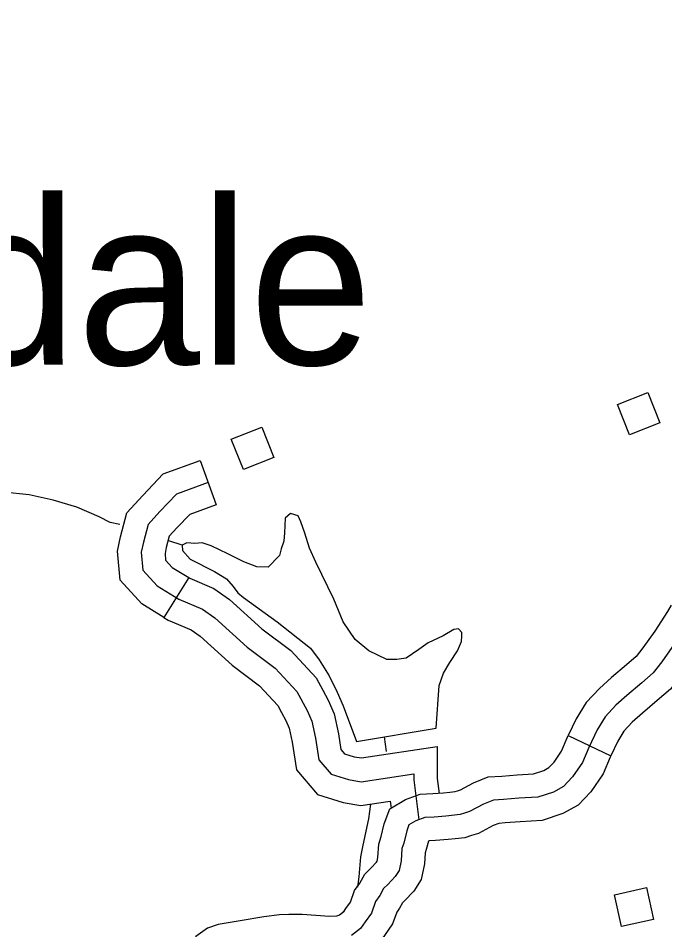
# Model space of a CAD drawing. Extents: x -19 to 366, y -4 to 359.
# Drawn here: x 138.656 to 139.047, y 193.459 to 194.009 of the extents above; entities that cross this region are included whole.
import ezdxf

# ---------------------------------------------------------------- set-up
doc = ezdxf.new("R2010")
doc.units = 0
for name, color, linetype in [('Level 24', 7, 'Continuous'), ('Level 31', 7, 'Continuous'), ('Level 35', 7, 'Continuous'), ('Level 56', 7, 'Continuous'), ('Level 60', 7, 'Continuous')]:
    doc.layers.add(name, color=color, linetype=linetype)

msp = doc.modelspace()

# ---------------------------------------------------------------- linework, layer by layer
at = {"layer": 'Level 31'}
for p, q in [((138.76576, 193.74205), (138.77547, 193.71535)), ((138.75882, 193.67132), (138.74383, 193.64718)), ((138.98829, 193.57585), (139.01397, 193.56371))]:
    msp.add_line(p, q, dxfattribs=at)
for points in [[(138.74383, 193.64718), (138.73059, 193.65541), (138.71747, 193.66973), (138.71587, 193.68738), (138.71757, 193.6959), (138.72142, 193.71052), (138.73112, 193.72098), (138.74349, 193.73395), (138.76576, 193.74205)], [(138.77062, 193.7287), (138.75147, 193.72174), (138.74147, 193.71125), (138.73425, 193.70347), (138.73142, 193.6927), (138.7302, 193.68662), (138.73118, 193.67579), (138.73975, 193.66644), (138.75289, 193.65828), (138.76712, 193.65223), (138.77462, 193.64703), (138.79408, 193.62937), (138.81108, 193.61661), (138.82427, 193.60247), (138.83039, 193.59114), (138.83322, 193.58463), (138.83539, 193.5744), (138.8374, 193.56132), (138.84487, 193.5526), (138.85552, 193.54927), (138.86307, 193.54801), (138.89485, 193.55275), (138.89485, 193.54912), (138.89786, 193.52508)], [(138.77547, 193.71535), (138.75946, 193.70953), (138.75181, 193.70151), (138.74708, 193.69642), (138.74526, 193.6895), (138.74453, 193.68585), (138.7449, 193.68185), (138.7489, 193.67748), (138.75882, 193.67132)], [(138.75882, 193.67132), (138.75946, 193.67092), (138.77402, 193.66473), (138.78348, 193.65817), (138.80314, 193.64033), (138.82061, 193.62722), (138.8359, 193.61083), (138.83995, 193.60332)], [(139.05051, 193.65464), (139.04822, 193.65086), (139.04056, 193.63904), (139.03338, 193.6289), (139.02932, 193.62366), (139.02346, 193.61862), (139.0144, 193.61089), (139.00705, 193.60439), (138.9991, 193.59593), (138.9931, 193.58603), (138.98829, 193.57585)], [(138.74383, 193.64718), (138.74633, 193.64563), (138.76023, 193.63972), (138.76577, 193.63589), (138.78502, 193.6184), (138.80155, 193.606), (138.81263, 193.59412), (138.81496, 193.58982)], [(139.07482, 193.63995), (139.07231, 193.63578), (139.06408, 193.62309), (139.05621, 193.61198), (139.05001, 193.60398), (139.04193, 193.59704), (139.03303, 193.58944), (139.02686, 193.58398), (139.02185, 193.57865), (139.01815, 193.57255), (139.01397, 193.56371)], [(139.05232, 193.63106), (139.0448, 193.62044), (139.03967, 193.61382), (139.03269, 193.60783), (139.02371, 193.60017), (139.01695, 193.59419), (139.01048, 193.58729), (139.00563, 193.57929), (139.00064, 193.56874), (138.99677, 193.55961), (138.9908, 193.55089), (138.98543, 193.54518), (138.9793, 193.54176), (138.96983, 193.53859), (138.95831, 193.53802), (138.9491, 193.53727), (138.94312, 193.53686), (138.93696, 193.53437), (138.92855, 193.52996), (138.92557, 193.52902), (138.92284, 193.52817), (138.91432, 193.52722), (138.90716, 193.52661), (138.90151, 193.52644), (138.8961, 193.52442), (138.89191, 193.52192), (138.89062, 193.51841), (138.88878, 193.51096), (138.88772, 193.5077), (138.88725, 193.50029), (138.88603, 193.49447), (138.88361, 193.4907), (138.87913, 193.48595), (138.87667, 193.48347), (138.87427, 193.47924), (138.87184, 193.4757), (138.86928, 193.46869), (138.86551, 193.46327), (138.86265, 193.45925), (138.85723, 193.45516)], [(138.83995, 193.60332), (138.84318, 193.59735), (138.84682, 193.58898), (138.84936, 193.57696), (138.85082, 193.56749), (138.853, 193.56494), (138.85883, 193.56312), (138.8632, 193.56239), (138.90906, 193.56922), (138.90906, 193.55214)], [(138.81496, 193.58982), (138.8176, 193.58492), (138.81962, 193.58028), (138.82141, 193.57185), (138.82397, 193.55516), (138.83674, 193.54026), (138.85222, 193.53542), (138.86295, 193.53363), (138.88065, 193.53627), (138.88118, 193.53205)], [(138.91667, 193.54177), (138.9199, 193.54213), (138.92131, 193.54258), (138.92308, 193.54313), (138.93098, 193.54727), (138.93988, 193.55088), (138.94804, 193.55144), (138.95739, 193.55219), (138.96717, 193.55268), (138.97354, 193.55481), (138.97659, 193.55651), (138.9797, 193.55982), (138.98424, 193.56646), (138.98767, 193.57455), (138.98829, 193.57585)], [(139.01397, 193.56371), (139.0136, 193.56293), (139.00929, 193.55277), (139.0019, 193.54196), (138.99427, 193.53385), (138.98507, 193.52871), (138.97249, 193.5245), (138.95924, 193.52384), (138.95015, 193.52311), (138.94635, 193.52285), (138.94294, 193.52147), (138.93401, 193.51678), (138.92982, 193.51547), (138.92579, 193.5142), (138.91981, 193.51354)], [(138.90906, 193.55214), (138.90906, 193.55001), (138.9102, 193.54092)], [(138.85274, 193.46957), (138.85235, 193.46928), (138.85389, 193.47144), (138.85657, 193.47529), (138.85911, 193.48226), (138.86222, 193.48679), (138.86527, 193.49215), (138.86893, 193.49583), (138.87237, 193.49948), (138.87267, 193.49995), (138.87314, 193.50221), (138.87366, 193.51038), (138.87511, 193.51487), (138.87702, 193.52258), (138.88032, 193.53154), (138.88992, 193.53728), (138.89874, 193.54057), (138.90635, 193.5408), (138.91294, 193.54136), (138.91667, 193.54177)], [(138.91981, 193.51354), (138.91571, 193.51308), (138.90798, 193.51243), (138.90428, 193.51232), (138.90369, 193.5121), (138.90245, 193.50706), (138.90178, 193.50501), (138.90137, 193.49837), (138.89939, 193.48899), (138.89485, 193.48192), (138.88934, 193.47607), (138.88808, 193.4748), (138.88632, 193.4717), (138.88457, 193.46915), (138.88199, 193.4621), (138.87713, 193.45509), (138.87294, 193.44923), (138.86986, 193.4469)], [(138.85274, 193.46957), (138.84991, 193.46743), (138.84872, 193.46689), (138.84809, 193.46679), (138.84395, 193.46666), (138.82752, 193.46777), (138.81946, 193.46778), (138.81362, 193.4676), (138.80419, 193.4663), (138.79003, 193.464), (138.77662, 193.46184), (138.77014, 193.45946), (138.76318, 193.45453), (138.75934, 193.44511), (138.75827, 193.43924), (138.75821, 193.43511)]]:
    msp.add_lwpolyline(points, dxfattribs=at)
at = {"layer": 'Level 35'}
for points in [[(138.71714, 193.70334), (138.71132, 193.7047), (138.70463, 193.70815), (138.69127, 193.71393), (138.67682, 193.71816), (138.66239, 193.72125), (138.64686, 193.72299), (138.63455, 193.72424), (138.62132, 193.72452), (138.61132, 193.72373), (138.59835, 193.72098), (138.5893, 193.71983), (138.5789, 193.72055), (138.56468, 193.7227), (138.55263, 193.72888), (138.54512, 193.73516), (138.53873, 193.74203), (138.53178, 193.75648), (138.53112, 193.75812)], [(138.9084, 193.58031), (138.91027, 193.60614), (138.91293, 193.61359), (138.91675, 193.62012), (138.92131, 193.62705), (138.92364, 193.63279), (138.92394, 193.63602), (138.92389, 193.6381), (138.92195, 193.64033), (138.91913, 193.63989), (138.9126, 193.63615), (138.90363, 193.63197), (138.89787, 193.62786), (138.89024, 193.62276), (138.88459, 193.62188), (138.87854, 193.62193), (138.86765, 193.62719), (138.85937, 193.63402), (138.85214, 193.64467), (138.84653, 193.65839), (138.83563, 193.68071), (138.83184, 193.68916), (138.82899, 193.69819), (138.82657, 193.70496), (138.82497, 193.70872), (138.8204, 193.71014), (138.81707, 193.70722), (138.81671, 193.6983), (138.81625, 193.69336), (138.81466, 193.68878), (138.81362, 193.68477), (138.80679, 193.67761), (138.79998, 193.67784), (138.79217, 193.68089), (138.78242, 193.6856), (138.77249, 193.6905), (138.76697, 193.69228), (138.76263, 193.69199), (138.75771, 193.69226), (138.75491, 193.69087), (138.75517, 193.68765), (138.75982, 193.68245), (138.77435, 193.675), (138.78163, 193.67061), (138.78571, 193.66596), (138.78844, 193.66204), (138.79191, 193.65927), (138.81227, 193.64455), (138.83247, 193.62869), (138.83774, 193.6216), (138.84381, 193.61207), (138.84858, 193.60212), (138.85217, 193.59386), (138.86022, 193.57224)], [(138.75491, 193.69087), (138.74691, 193.69358)], [(138.86022, 193.57224), (138.9084, 193.58031)], [(138.877, 193.57505), (138.87822, 193.56633)], [(138.86866, 193.53448), (138.86753, 193.52559), (138.86412, 193.50959), (138.86258, 193.50254), (138.86173, 193.49058), (138.86081, 193.48431)]]:
    msp.add_lwpolyline(points, dxfattribs=at)
at = {"layer": 'Level 56'}
for points in [[(139.0252, 193.75767), (139.018, 193.77602), (139.03641, 193.78324), (139.0436, 193.76489)], [(138.80296, 193.76229), (138.81028, 193.74399), (138.79193, 193.73664), (138.7846, 193.75494)], [(139.02053, 193.46047), (139.01618, 193.4797), (139.03547, 193.48406), (139.03981, 193.46483)]]:
    msp.add_lwpolyline(points, close=True, dxfattribs=at)
at = {"layer": 'Level 60'}
for points in [[(146.77834, 1.69699), (146.57878, 10.31313), (146.37852, 18.92942), (146.17757, 27.54584), (145.97591, 36.16241), (145.77356, 44.77911), (145.57052, 53.39596), (145.36679, 62.01295), (145.16236, 70.63008), (144.95724, 79.24735), (144.75142, 87.86477), (144.54492, 96.48232), (144.33773, 105.10002), (144.12986, 113.71787), (143.92129, 122.33585), (143.71204, 130.95398), (143.5021, 139.57225), (143.29148, 148.19067), (143.08018, 156.80923), (142.8682, 165.42794), (142.65553, 174.04679), (142.44218, 182.66579), (142.22816, 191.28493), (142.01345, 199.90421), (141.79807, 208.52365), (141.58202, 217.14322), (141.36528, 225.76295), (141.14788, 234.38282), (140.9298, 243.00284), (140.71105, 251.623), (140.49162, 260.24332), (140.27153, 268.86377), (140.05077, 277.48438), (139.82934, 286.10514), (139.60724, 294.72604), (139.38447, 303.34709), (139.16105, 311.96829), (138.93695, 320.58964), (138.7122, 329.21114), (138.48678, 337.83278), (138.2607, 346.45458)], [(139.44064, 1.53154), (139.25106, 10.14733), (139.06082, 18.76327), (138.86992, 27.37935), (138.67836, 35.99557), (138.48613, 44.61194), (138.29325, 53.22845), (138.09971, 61.84511), (137.9055, 70.46191), (137.71065, 79.07885), (137.51513, 87.69595), (137.31896, 96.31318), (137.12214, 104.93057), (136.92466, 113.54809), (136.72653, 122.16577), (136.52775, 130.78359), (136.32832, 139.40156), (136.12824, 148.01968), (135.9275, 156.63794), (135.72612, 165.25636), (135.5241, 173.87492), (135.32143, 182.49362), (135.11811, 191.11248), (134.91415, 199.73149), (134.70954, 208.35064), (134.50429, 216.96995), (134.2984, 225.5894), (134.09187, 234.209), (133.8847, 242.82876), (133.6769, 251.44866), (133.46845, 260.06872), (133.25937, 268.68892), (133.04965, 277.30928), (132.8393, 285.92978), (132.62831, 294.55044), (132.41669, 303.17125), (132.20444, 311.79221), (131.99156, 320.41333), (131.77805, 329.0346), (131.56391, 337.65601), (131.34914, 346.27759)], [(0, 189.51617), (7.11214, 189.52059), (14.22427, 189.53386), (21.33637, 189.55597), (28.44845, 189.58693), (35.56048, 189.62672), (42.67245, 189.67537), (49.78436, 189.73285), (56.89619, 189.79918), (64.00793, 189.87436), (71.11958, 189.95838), (78.23111, 190.05124), (85.34253, 190.15294), (92.45381, 190.26349), (99.56495, 190.38288), (106.67593, 190.51112), (113.78675, 190.6482), (120.89739, 190.79412), (128.00785, 190.94888), (135.11811, 191.11248), (142.22816, 191.28493), (149.33799, 191.46621), (156.44759, 191.65634), (163.55694, 191.85531), (170.66605, 192.06312), (177.77489, 192.27977), (184.88345, 192.50526), (191.99173, 192.73959), (199.09971, 192.98276), (206.20739, 193.23477), (213.31474, 193.49561), (220.42177, 193.7653), (227.52845, 194.04382), (234.63479, 194.33118), (241.74076, 194.62738), (248.84635, 194.93241), (255.95157, 195.24628), (263.05638, 195.56898), (270.16079, 195.90052), (277.26478, 196.24089), (284.36834, 196.5901), (291.47147, 196.94814), (298.57414, 197.31501), (305.67635, 197.69072), (312.77809, 198.07525), (319.87934, 198.46862), (326.9801, 198.87082), (334.08035, 199.28185), (341.18009, 199.7017)]]:
    msp.add_spline(points, degree=3, dxfattribs=at)

# ---------------------------------------------------------------- texts
at = {"layer": 'Level 24'}
msp.add_text('Ferndale', height=0.1, dxfattribs=at).set_placement((138.34207, 193.79994))

doc.saveas('drawing.dxf')
